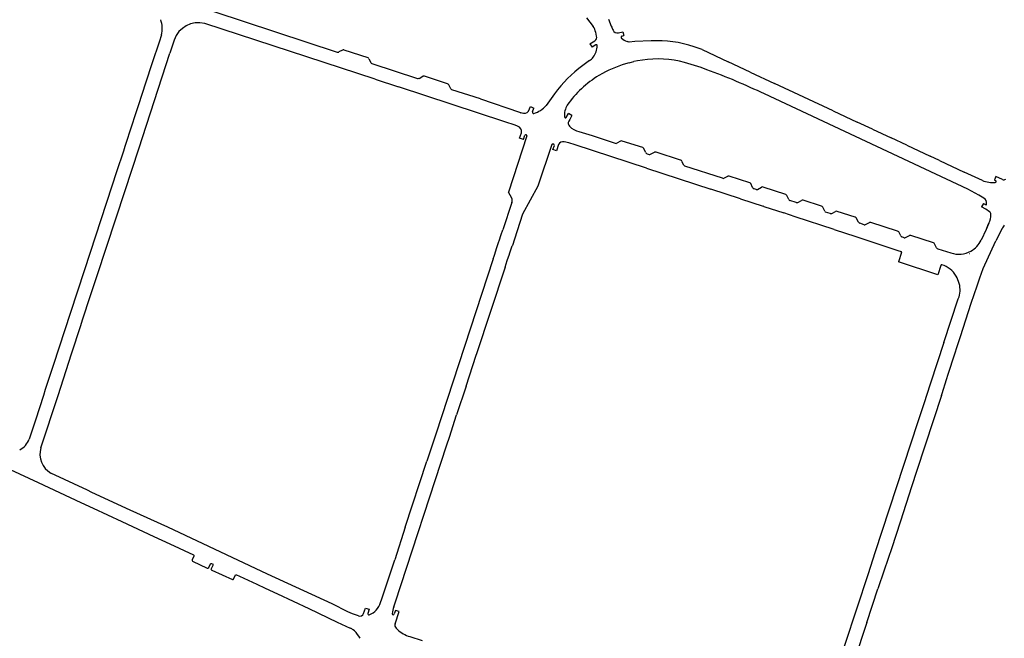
# Model space of a CAD drawing. Extents: x 148869 to 161638, y 453607 to 469810.
# Tile 894 of 1056: x 159105.49 to 159110.1, y 459864.68 to 459867.58. Entities that reach past the tile are written whole.
import ezdxf

# ---------------------------------------------------------------- set-up
doc = ezdxf.new("R2010")
doc.units = 0
doc.layers.add('LKI_V01_KANTRIJWEG', color=252, linetype='CONTINUOUS')

msp = doc.modelspace()

# ---------------------------------------------------------------- linework, layer by layer
at = {"layer": 'LKI_V01_KANTRIJWEG'}
for p, q in [((159106.3973, 459867.6156), (159106.9737, 459867.4261)), ((159106.3973, 459867.6156), (159106.9737, 459867.4261)), ((159108.173, 459867.5464), (159108.1427, 459867.5871)), ((159108.173, 459867.5464), (159108.1427, 459867.5871)), ((159108.2444, 459867.581), (159108.257, 459867.5479)), ((159108.2444, 459867.581), (159108.257, 459867.5479)), ((159107.1518, 459867.2991), (159106.3555, 459867.5599)), ((159107.1518, 459867.2991), (159106.3555, 459867.5599)), ((159106.1521, 459867.5068), (159106.1411, 459867.4723)), ((159106.1521, 459867.5068), (159106.1411, 459867.4723)), ((159106.212, 459867.4824), (159106.1919, 459867.4219)), ((159106.212, 459867.4824), (159106.1919, 459867.4219)), ((159108.1885, 459867.5011), (159108.1841, 459867.5188)), ((159108.1885, 459867.5011), (159108.1841, 459867.5188)), ((159108.2899, 459867.5163), (159108.3117, 459867.5212)), ((159108.2899, 459867.5163), (159108.3117, 459867.5212)), ((159108.3063, 459867.5002), (159108.3152, 459867.5034)), ((159108.3063, 459867.5002), (159108.3152, 459867.5034)), ((159108.3117, 459867.5212), (159108.3152, 459867.5034)), ((159108.3117, 459867.5212), (159108.3152, 459867.5034)), ((159106.1411, 459867.4723), (159106.109, 459867.3753)), ((159106.1411, 459867.4723), (159106.109, 459867.3753)), ((159106.9994, 459867.4359), (159106.9816, 459867.4268)), ((159106.9994, 459867.4359), (159106.9816, 459867.4268)), ((159107.0057, 459867.4367), (159107.1173, 459867.4004)), ((159107.0057, 459867.4367), (159107.1173, 459867.4004)), ((159108.1572, 459867.4645), (159108.18, 459867.4785)), ((159108.1572, 459867.4645), (159108.18, 459867.4785)), ((159108.1572, 459867.4645), (159108.1671, 459867.4493)), ((159108.1572, 459867.4645), (159108.1671, 459867.4493)), ((159108.1843, 459867.46), (159108.1671, 459867.4493)), ((159108.1843, 459867.46), (159108.1671, 459867.4493)), ((159108.3409, 459867.4735), (159108.3312, 459867.476)), ((159108.3409, 459867.4735), (159108.3312, 459867.476)), ((159108.3678, 459867.4754), (159108.3409, 459867.4735)), ((159108.3678, 459867.4754), (159108.3409, 459867.4735)), ((159108.4432, 459867.4787), (159108.3678, 459867.4754)), ((159108.4432, 459867.4787), (159108.3678, 459867.4754)), ((159108.6818, 459867.4385), (159108.6446, 459867.4508)), ((159108.6818, 459867.4385), (159108.6446, 459867.4508)), ((159108.6818, 459867.4385), (159108.8043, 459867.3813)), ((159108.6818, 459867.4385), (159108.8043, 459867.3813)), ((159106.0463, 459866.9741), (159106.1919, 459867.4219)), ((159106.0463, 459866.9741), (159106.1919, 459867.4219)), ((159107.1226, 459867.3951), (159107.1321, 459867.3772)), ((159107.1226, 459867.3951), (159107.1321, 459867.3772)), ((159106.109, 459867.3753), (159106.0784, 459867.2814)), ((159106.109, 459867.3753), (159106.0784, 459867.2814)), ((159107.1369, 459867.3726), (159107.3495, 459867.3025)), ((159107.1369, 459867.3726), (159107.3495, 459867.3025)), ((159108.1548, 459867.3862), (159108.1235, 459867.3637)), ((159108.1548, 459867.3862), (159108.1235, 459867.3637)), ((159108.3399, 459867.3763), (159108.3629, 459867.3823)), ((159108.3399, 459867.3763), (159108.3629, 459867.3823)), ((159108.3799, 459867.3851), (159108.3629, 459867.3823)), ((159108.3799, 459867.3851), (159108.3629, 459867.3823)), ((159108.4023, 459867.3884), (159108.3799, 459867.3851)), ((159108.4023, 459867.3884), (159108.3799, 459867.3851)), ((159108.9065, 459867.333), (159108.8043, 459867.3813)), ((159108.9065, 459867.333), (159108.8043, 459867.3813)), ((159107.1518, 459867.2991), (159107.2619, 459867.2633)), ((159107.1518, 459867.2991), (159107.2619, 459867.2633)), ((159107.3584, 459867.3034), (159107.3749, 459867.3129)), ((159107.3584, 459867.3034), (159107.3749, 459867.3129)), ((159107.4911, 459867.2776), (159107.3824, 459867.3133)), ((159107.4911, 459867.2776), (159107.3824, 459867.3133)), ((159108.2151, 459867.3257), (159108.1989, 459867.3166)), ((159108.2151, 459867.3257), (159108.1989, 459867.3166)), ((159108.9065, 459867.333), (159109.0213, 459867.2799)), ((159108.9065, 459867.333), (159109.0213, 459867.2799)), ((159106.0784, 459867.2814), (159106.045, 459867.1792)), ((159106.0784, 459867.2814), (159106.045, 459867.1792)), ((159107.7581, 459867.1001), (159107.2619, 459867.2633)), ((159107.7581, 459867.1001), (159107.2619, 459867.2633)), ((159107.5059, 459867.2547), (159107.4966, 459867.2724)), ((159107.5059, 459867.2547), (159107.4966, 459867.2724)), ((159109.2953, 459867.1509), (159109.0213, 459867.2799)), ((159109.2953, 459867.1509), (159109.0213, 459867.2799)), ((159107.6457, 459867.2068), (159107.5102, 459867.2503)), ((159107.6457, 459867.2068), (159107.5102, 459867.2503)), ((159107.6457, 459867.2068), (159107.8279, 459867.145)), ((159107.6457, 459867.2068), (159107.8279, 459867.145)), ((159107.991, 459867.2312), (159107.9516, 459867.1766)), ((159107.991, 459867.2312), (159107.9516, 459867.1766)), ((159106.045, 459867.1792), (159106.0283, 459867.1279)), ((159106.045, 459867.1792), (159106.0283, 459867.1279)), ((159107.8696, 459867.1493), (159107.8792, 459867.1709)), ((159107.8696, 459867.1493), (159107.8792, 459867.1709)), ((159107.8792, 459867.1709), (159107.8953, 459867.1633)), ((159107.8792, 459867.1709), (159107.8953, 459867.1633)), ((159107.8885, 459867.146), (159107.8953, 459867.1633)), ((159107.8885, 459867.146), (159107.8953, 459867.1633)), ((159106.0283, 459867.1279), (159106.0139, 459867.084)), ((159106.0283, 459867.1279), (159106.0139, 459867.084)), ((159107.8279, 459867.145), (159107.8384, 459867.1419)), ((159107.8279, 459867.145), (159107.8339, 459867.142)), ((159107.8279, 459867.145), (159107.8384, 459867.1419)), ((159107.8279, 459867.145), (159107.8339, 459867.142)), ((159108.046, 459867.1203), (159108.0561, 459867.1382)), ((159108.046, 459867.1203), (159108.0561, 459867.1382)), ((159108.0724, 459867.1299), (159108.0561, 459867.1382)), ((159108.0724, 459867.1299), (159108.0561, 459867.1382)), ((159108.0724, 459867.1299), (159108.0627, 459867.1109)), ((159108.0724, 459867.1299), (159108.0627, 459867.1109)), ((159109.2953, 459867.1509), (159109.4076, 459867.0989)), ((159109.2953, 459867.1509), (159109.4076, 459867.0989)), ((159106.0139, 459867.084), (159105.9812, 459866.984)), ((159106.0139, 459867.084), (159105.9812, 459866.984)), ((159107.8065, 459867.0838), (159107.7581, 459867.1001)), ((159107.8065, 459867.0838), (159107.7581, 459867.1001)), ((159107.8181, 459867.0797), (159107.8065, 459867.0838)), ((159107.8181, 459867.0797), (159107.8065, 459867.0838)), ((159108.0627, 459867.1109), (159108.0581, 459867.1023)), ((159108.0627, 459867.1109), (159108.0581, 459867.1023)), ((159109.4784, 459867.0662), (159109.4076, 459867.0989)), ((159109.4784, 459867.0662), (159109.4076, 459867.0989)), ((159109.4784, 459867.0662), (159109.5658, 459867.0253)), ((159109.4784, 459867.0662), (159109.5658, 459867.0253)), ((159107.8624, 459867.0343), (159107.7755, 459866.7698)), ((159107.8624, 459867.0343), (159107.7755, 459866.7698)), ((159107.8282, 459867.0231), (159107.8371, 459867.0486)), ((159107.8282, 459867.0231), (159107.8371, 459867.0486)), ((159107.8465, 459867.0169), (159107.8282, 459867.0231)), ((159107.8465, 459867.0169), (159107.8282, 459867.0231)), ((159107.8465, 459867.0169), (159107.8529, 459867.0372)), ((159107.8465, 459867.0169), (159107.8529, 459867.0372)), ((159108.1058, 459867.0538), (159108.1667, 459867.0351)), ((159108.1058, 459867.0538), (159108.1667, 459867.0351)), ((159108.1667, 459867.0351), (159108.2754, 459866.9994)), ((159108.1667, 459867.0351), (159108.2754, 459866.9994)), ((159109.6403, 459866.9902), (159109.5658, 459867.0253)), ((159109.6403, 459866.9902), (159109.5658, 459867.0253)), ((159105.9812, 459866.984), (159105.9742, 459866.9625)), ((159105.9812, 459866.984), (159105.9742, 459866.9625)), ((159105.9821, 459866.7781), (159106.0463, 459866.9741)), ((159105.9821, 459866.7781), (159106.0463, 459866.9741)), ((159107.9782, 459866.994), (159107.9129, 459866.7987)), ((159107.9782, 459866.994), (159107.9129, 459866.7987)), ((159107.9878, 459866.9951), (159107.9828, 459866.9958)), ((159107.9878, 459866.9951), (159107.9828, 459866.9958)), ((159107.9839, 459866.9706), (159107.9905, 459866.9896)), ((159107.9839, 459866.9706), (159107.9905, 459866.9896)), ((159108.0104, 459866.9942), (159108.001, 459866.9648)), ((159108.0104, 459866.9942), (159108.001, 459866.9648)), ((159108.4219, 459866.8825), (159108.0887, 459866.9917)), ((159108.4219, 459866.8825), (159108.0887, 459866.9917)), ((159108.3005, 459867.0092), (159108.283, 459867)), ((159108.3005, 459867.0092), (159108.283, 459867)), ((159108.404, 459866.979), (159108.3082, 459867.01)), ((159108.404, 459866.979), (159108.3082, 459867.01)), ((159108.4189, 459866.9555), (159108.4094, 459866.9742)), ((159108.4189, 459866.9555), (159108.4094, 459866.9742)), ((159109.6403, 459866.9902), (159109.7494, 459866.9384)), ((159109.6403, 459866.9902), (159109.7494, 459866.9384)), ((159105.9742, 459866.9625), (159105.9427, 459866.8665)), ((159105.9742, 459866.9625), (159105.9427, 459866.8665)), ((159108.001, 459866.9648), (159107.9839, 459866.9706)), ((159108.001, 459866.9648), (159107.9839, 459866.9706)), ((159108.4247, 459866.9499), (159108.4341, 459866.9468)), ((159108.4247, 459866.9499), (159108.4341, 459866.9468)), ((159108.441, 459866.9478), (159108.4594, 459866.9576)), ((159108.441, 459866.9478), (159108.4594, 459866.9576)), ((159108.5815, 459866.9206), (159108.4669, 459866.9573)), ((159108.5815, 459866.9206), (159108.4669, 459866.9573)), ((159109.792, 459866.9188), (159109.7494, 459866.9384)), ((159109.792, 459866.9188), (159109.7494, 459866.9384)), ((159108.4219, 459866.8825), (159108.7222, 459866.7844)), ((159108.4219, 459866.8825), (159108.7222, 459866.7844)), ((159108.5959, 459866.8975), (159108.587, 459866.9149)), ((159108.5959, 459866.8975), (159108.587, 459866.9149)), ((159108.7768, 459866.8354), (159108.6011, 459866.8927)), ((159108.7768, 459866.8354), (159108.6011, 459866.8927)), ((159109.792, 459866.9188), (159109.9084, 459866.8646)), ((159109.792, 459866.9188), (159109.9084, 459866.8646)), ((159105.9427, 459866.8665), (159105.9204, 459866.7983)), ((159105.9427, 459866.8665), (159105.9204, 459866.7983)), ((159108.7838, 459866.8359), (159108.8026, 459866.8454)), ((159108.7838, 459866.8359), (159108.8026, 459866.8454)), ((159108.9053, 459866.8149), (159108.8092, 459866.8457)), ((159108.9053, 459866.8149), (159108.8092, 459866.8457)), ((159109.9933, 459866.8246), (159109.9084, 459866.8646)), ((159109.9933, 459866.8246), (159109.9084, 459866.8646)), ((159110.0567, 459866.8439), (159110.0493, 459866.8276)), ((159110.0567, 459866.8439), (159110.0493, 459866.8276)), ((159110.0873, 459866.8298), (159110.0567, 459866.8439)), ((159110.0873, 459866.8298), (159110.0567, 459866.8439)), ((159105.9204, 459866.7983), (159105.7926, 459866.4077)), ((159105.9204, 459866.7983), (159105.7926, 459866.4077)), ((159108.918, 459866.7922), (159108.9099, 459866.8105)), ((159108.918, 459866.7922), (159108.9099, 459866.8105)), ((159108.9416, 459866.7838), (159108.9595, 459866.7935)), ((159108.9416, 459866.7838), (159108.9595, 459866.7935)), ((159109.073, 459866.7599), (159108.9682, 459866.7946)), ((159109.073, 459866.7599), (159108.9682, 459866.7946)), ((159110.0493, 459866.8276), (159110.0554, 459866.8242)), ((159110.0493, 459866.8276), (159110.0554, 459866.8242)), ((159105.8516, 459866.3799), (159105.9821, 459866.7781)), ((159105.8516, 459866.3799), (159105.9821, 459866.7781)), ((159107.7914, 459866.7421), (159107.7755, 459866.7698)), ((159107.7914, 459866.7421), (159107.7755, 459866.7698)), ((159108.8619, 459866.7389), (159108.7222, 459866.7844)), ((159108.8619, 459866.7389), (159108.7222, 459866.7844)), ((159108.9349, 459866.7837), (159108.9249, 459866.7869)), ((159108.9349, 459866.7837), (159108.9249, 459866.7869)), ((159109.0875, 459866.7364), (159109.0779, 459866.7552)), ((159109.0875, 459866.7364), (159109.0779, 459866.7552)), ((159107.7912, 459866.7217), (159107.7493, 459866.5936)), ((159107.7912, 459866.7217), (159107.7493, 459866.5936)), ((159107.7912, 459866.7217), (159107.7928, 459866.7269)), ((159107.7912, 459866.7217), (159107.7928, 459866.7269)), ((159108.8619, 459866.7389), (159108.9673, 459866.7046)), ((159108.8619, 459866.7389), (159108.9673, 459866.7046)), ((159108.9712, 459866.7033), (159108.9673, 459866.7046)), ((159108.9712, 459866.7033), (159108.9673, 459866.7046)), ((159108.9712, 459866.7033), (159109.0635, 459866.6731)), ((159108.9712, 459866.7033), (159109.0635, 459866.6731)), ((159109.1223, 459866.7224), (159109.0929, 459866.7316)), ((159109.1223, 459866.7224), (159109.0929, 459866.7316)), ((159109.1291, 459866.7227), (159109.1473, 459866.732)), ((159109.1291, 459866.7227), (159109.1473, 459866.732)), ((159109.2409, 459866.7046), (159109.1542, 459866.733)), ((159109.2409, 459866.7046), (159109.1542, 459866.733)), ((159109.2558, 459866.6809), (159109.2461, 459866.7004)), ((159109.2558, 459866.6809), (159109.2461, 459866.7004)), ((159109.9981, 459866.7176), (159109.9886, 459866.7019)), ((159109.9981, 459866.7176), (159109.9886, 459866.7019)), ((159110.0085, 459866.6907), (159109.9886, 459866.7019)), ((159110.0085, 459866.6907), (159109.9886, 459866.7019)), ((159109.9981, 459866.7176), (159110.007, 459866.7122)), ((159109.9981, 459866.7176), (159110.007, 459866.7122)), ((159109.1172, 459866.6558), (159109.0635, 459866.6731)), ((159109.1172, 459866.6558), (159109.0635, 459866.6731)), ((159109.3004, 459866.5951), (159109.1172, 459866.6558)), ((159109.3004, 459866.5951), (159109.1172, 459866.6558)), ((159109.2806, 459866.6703), (159109.2598, 459866.6769)), ((159109.2806, 459866.6703), (159109.2598, 459866.6769)), ((159109.2883, 459866.6712), (159109.306, 459866.6803)), ((159109.2883, 459866.6712), (159109.306, 459866.6803)), ((159109.3984, 459866.6533), (159109.3133, 459866.6806)), ((159109.3984, 459866.6533), (159109.3133, 459866.6806)), ((159110.0268, 459866.6785), (159110.0085, 459866.6907)), ((159110.0268, 459866.6785), (159110.0085, 459866.6907)), ((159109.4142, 459866.6298), (159109.4047, 459866.6478)), ((159109.4142, 459866.6298), (159109.4047, 459866.6478)), ((159109.4399, 459866.6183), (159109.4193, 459866.625)), ((159109.4399, 459866.6183), (159109.4193, 459866.625)), ((159109.4468, 459866.6189), (159109.465, 459866.6282)), ((159109.4468, 459866.6189), (159109.465, 459866.6282)), ((159109.5963, 459866.5882), (159109.4718, 459866.629)), ((159109.5963, 459866.5882), (159109.4718, 459866.629)), ((159110.024, 459866.6251), (159110.0115, 459866.5966)), ((159110.024, 459866.6251), (159110.0115, 459866.5966)), ((159110.0203, 459866.6202), (159110.0125, 459866.6011)), ((159110.0203, 459866.6202), (159110.0125, 459866.6011)), ((159107.732, 459866.5425), (159107.7422, 459866.5719)), ((159107.732, 459866.5425), (159107.7422, 459866.5719)), ((159107.7422, 459866.5719), (159107.7493, 459866.5936)), ((159107.7422, 459866.5719), (159107.7493, 459866.5936)), ((159109.3004, 459866.5951), (159109.4007, 459866.5627)), ((159109.3004, 459866.5951), (159109.4007, 459866.5627)), ((159109.6112, 459866.5654), (159109.6019, 459866.5842)), ((159109.6112, 459866.5654), (159109.6019, 459866.5842)), ((159109.6267, 459866.5574), (159109.6167, 459866.5608)), ((159109.6267, 459866.5574), (159109.6167, 459866.5608)), ((159109.6335, 459866.5582), (159109.6519, 459866.5672)), ((159109.6335, 459866.5582), (159109.6519, 459866.5672)), ((159109.7645, 459866.5336), (159109.6585, 459866.5678)), ((159109.7645, 459866.5336), (159109.6585, 459866.5678)), ((159110.0115, 459866.5966), (159109.9875, 459866.5465)), ((159110.0115, 459866.5966), (159109.9875, 459866.5465)), ((159110.0853, 459866.6002), (159110.0564, 459866.5423)), ((159110.0853, 459866.6002), (159110.0564, 459866.5423)), ((159107.7187, 459866.5026), (159107.7311, 459866.5399)), ((159107.7187, 459866.5026), (159107.7311, 459866.5399)), ((159107.7311, 459866.5399), (159107.732, 459866.5425)), ((159107.7311, 459866.5399), (159107.732, 459866.5425)), ((159107.7801, 459866.4814), (159107.7931, 459866.5191)), ((159107.7801, 459866.4814), (159107.7931, 459866.5191)), ((159107.7941, 459866.5216), (159107.7931, 459866.5191)), ((159107.7941, 459866.5216), (159107.7931, 459866.5191)), ((159107.8038, 459866.5511), (159107.7941, 459866.5216)), ((159107.8038, 459866.5511), (159107.7941, 459866.5216)), ((159109.7791, 459866.5107), (159109.7698, 459866.5291)), ((159109.7791, 459866.5107), (159109.7698, 459866.5291)), ((159107.7045, 459866.4579), (159107.7089, 459866.4713)), ((159107.7045, 459866.4579), (159107.7089, 459866.4713)), ((159107.7089, 459866.4713), (159107.7183, 459866.5008)), ((159107.7089, 459866.4713), (159107.7183, 459866.5008)), ((159107.7183, 459866.5008), (159107.7187, 459866.5026)), ((159107.7183, 459866.5008), (159107.7187, 459866.5026)), ((159107.7704, 459866.4509), (159107.78, 459866.4797)), ((159107.7704, 459866.4509), (159107.78, 459866.4797)), ((159107.78, 459866.4797), (159107.7801, 459866.4814)), ((159107.78, 459866.4797), (159107.7801, 459866.4814)), ((159109.6148, 459866.4876), (159109.601, 459866.444)), ((159109.6148, 459866.4876), (159109.601, 459866.444)), ((159109.7848, 459866.5055), (159109.8454, 459866.486)), ((159109.7848, 459866.5055), (159109.8454, 459866.486)), ((159109.933, 459866.4836), (159109.934, 459866.4841)), ((159109.933, 459866.4836), (159109.934, 459866.4841)), ((159107.7045, 459866.4579), (159107.4358, 459865.6372)), ((159107.7045, 459866.4579), (159107.4358, 459865.6372)), ((159107.7604, 459866.4202), (159107.7704, 459866.4509)), ((159107.7604, 459866.4202), (159107.7704, 459866.4509)), ((159109.7845, 459866.3837), (159109.601, 459866.444)), ((159109.7845, 459866.3837), (159109.601, 459866.444)), ((159109.7983, 459866.4276), (159109.7845, 459866.3837)), ((159109.7983, 459866.4276), (159109.7845, 459866.3837)), ((159105.7926, 459866.4077), (159105.7253, 459866.2024)), ((159105.7926, 459866.4077), (159105.7253, 459866.2024)), ((159105.8255, 459866.3006), (159105.8516, 459866.3799)), ((159105.8255, 459866.3006), (159105.8516, 459866.3799)), ((159107.7604, 459866.4202), (159107.6253, 459866.0099)), ((159107.7604, 459866.4202), (159107.6253, 459866.0099)), ((159109.9748, 459866.351), (159109.9816, 459866.3702)), ((159109.9748, 459866.351), (159109.9816, 459866.3702)), ((159105.7834, 459866.1722), (159105.8211, 459866.2871)), ((159105.7834, 459866.1722), (159105.8211, 459866.2871)), ((159105.8211, 459866.2871), (159105.8255, 459866.3006)), ((159105.8211, 459866.2871), (159105.8255, 459866.3006)), ((159109.8131, 459866.0667), (159109.8806, 459866.2715)), ((159109.8131, 459866.0667), (159109.8806, 459866.2715)), ((159105.7253, 459866.2024), (159105.6469, 459865.9632)), ((159105.7253, 459866.2024), (159105.6469, 459865.9632)), ((159105.7318, 459866.014), (159105.7752, 459866.1469)), ((159105.7318, 459866.014), (159105.7752, 459866.1469)), ((159105.7752, 459866.1469), (159105.7834, 459866.1722)), ((159105.7752, 459866.1469), (159105.7834, 459866.1722)), ((159105.6684, 459865.8195), (159105.7318, 459866.014)), ((159105.6684, 459865.8195), (159105.7318, 459866.014)), ((159109.8336, 459865.9179), (159109.8642, 459866.0137)), ((159109.8336, 459865.9179), (159109.8642, 459866.0137)), ((159109.8642, 459866.0137), (159109.8753, 459866.0486)), ((159109.8642, 459866.0137), (159109.8753, 459866.0486)), ((159105.6469, 459865.9632), (159105.6085, 459865.8461)), ((159105.6469, 459865.9632), (159105.6085, 459865.8461)), ((159109.8258, 459865.8932), (159109.8336, 459865.9179)), ((159109.8258, 459865.8932), (159109.8336, 459865.9179)), ((159109.8051, 459865.8285), (159109.8258, 459865.8932)), ((159109.8051, 459865.8285), (159109.8258, 459865.8932)), ((159105.6085, 459865.8461), (159105.5998, 459865.8195)), ((159105.6085, 459865.8461), (159105.5998, 459865.8195)), ((159107.5774, 459865.8631), (159107.5332, 459865.7284)), ((159107.5774, 459865.8631), (159107.5332, 459865.7284)), ((159109.8022, 459865.8195), (159109.8051, 459865.8285)), ((159109.8022, 459865.8195), (159109.8051, 459865.8285)), ((159105.5998, 459865.8195), (159105.5623, 459865.7032)), ((159105.5998, 459865.8195), (159105.5623, 459865.7032)), ((159105.5884, 459865.5735), (159105.6684, 459865.8195)), ((159105.5884, 459865.5735), (159105.6684, 459865.8195)), ((159109.7218, 459865.7885), (159109.6916, 459865.6954)), ((159109.7218, 459865.7885), (159109.6916, 459865.6954)), ((159109.7318, 459865.8195), (159109.7218, 459865.7885)), ((159109.7318, 459865.8195), (159109.7218, 459865.7885)), ((159105.5623, 459865.7032), (159105.5337, 459865.6151)), ((159105.5623, 459865.7032), (159105.5337, 459865.6151)), ((159107.4996, 459865.6238), (159107.5332, 459865.7284)), ((159107.4996, 459865.6238), (159107.5332, 459865.7284)), ((159109.6916, 459865.6954), (159109.4903, 459865.0823)), ((159109.6916, 459865.6954), (159109.4903, 459865.0823)), ((159107.4358, 459865.6372), (159107.3946, 459865.5114)), ((159107.4358, 459865.6372), (159107.3946, 459865.5114)), ((159107.2928, 459865.2029), (159107.3946, 459865.5114)), ((159107.2928, 459865.2029), (159107.3946, 459865.5114)), ((159105.4451, 459865.4717), (159105.5762, 459865.411)), ((159105.4451, 459865.4717), (159105.5762, 459865.411)), ((159105.5762, 459865.411), (159105.7747, 459865.3184)), ((159105.5762, 459865.411), (159105.7747, 459865.3184)), ((159105.7747, 459865.3184), (159105.8326, 459865.2914)), ((159105.7747, 459865.3184), (159105.8326, 459865.2914)), ((159105.8326, 459865.2914), (159105.9673, 459865.2286)), ((159105.8326, 459865.2914), (159105.9673, 459865.2286)), ((159105.9673, 459865.2286), (159106.117, 459865.1588)), ((159105.9673, 459865.2286), (159106.117, 459865.1588)), ((159109.6095, 459865.2303), (159109.5677, 459865.1006)), ((159109.6095, 459865.2303), (159109.5677, 459865.1006)), ((159107.2928, 459865.2029), (159107.2435, 459865.0502)), ((159107.2928, 459865.2029), (159107.2435, 459865.0502)), ((159106.117, 459865.1588), (159106.1914, 459865.124)), ((159106.117, 459865.1588), (159106.1914, 459865.124)), ((159106.1914, 459865.124), (159106.3018, 459865.0724)), ((159106.1914, 459865.124), (159106.3018, 459865.0724)), ((159109.5677, 459865.1006), (159109.5542, 459865.0605)), ((159109.5677, 459865.1006), (159109.5542, 459865.0605)), ((159107.1831, 459864.8675), (159107.2435, 459865.0502)), ((159107.1831, 459864.8675), (159107.2435, 459865.0502)), ((159109.4903, 459865.0823), (159109.458, 459864.9841)), ((159109.4903, 459865.0823), (159109.458, 459864.9841)), ((159109.5542, 459865.0605), (159109.5078, 459864.9228)), ((159109.5542, 459865.0605), (159109.5078, 459864.9228)), ((159106.3857, 459865.0062), (159106.394, 459865.0249)), ((159106.3857, 459865.0062), (159106.394, 459865.0249)), ((159106.3863, 459865.0329), (159106.3936, 459865.0296)), ((159106.3863, 459865.0329), (159106.3936, 459865.0296)), ((159106.5042, 459864.9791), (159106.5174, 459864.9729)), ((159106.5042, 459864.9791), (159106.5174, 459864.9729)), ((159106.5174, 459864.9729), (159106.5985, 459864.9351)), ((159106.5174, 459864.9729), (159106.5985, 459864.9351)), ((159106.5985, 459864.9351), (159106.6383, 459864.9165)), ((159106.5985, 459864.9351), (159106.6383, 459864.9165)), ((159106.6383, 459864.9165), (159106.6951, 459864.89)), ((159106.6383, 459864.9165), (159106.6951, 459864.89)), ((159109.4524, 459864.7555), (159109.5047, 459864.9131)), ((159109.4524, 459864.7555), (159109.5047, 459864.9131)), ((159109.5078, 459864.9228), (159109.5047, 459864.9131)), ((159109.5078, 459864.9228), (159109.5047, 459864.9131)), ((159107.177, 459864.8496), (159107.1831, 459864.8675)), ((159107.177, 459864.8496), (159107.1831, 459864.8675)), ((159107.0981, 459864.7979), (159107.1064, 459864.8239)), ((159107.0981, 459864.7979), (159107.1064, 459864.8239)), ((159107.1064, 459864.8239), (159107.1245, 459864.8179)), ((159107.1064, 459864.8239), (159107.1245, 459864.8179)), ((159107.1245, 459864.8179), (159107.1186, 459864.7988)), ((159107.1245, 459864.8179), (159107.1186, 459864.7988)), ((159107.2394, 459864.8303), (159107.2452, 459864.8477)), ((159107.2394, 459864.8303), (159107.2452, 459864.8477)), ((159107.2467, 459864.813), (159107.2407, 459864.796)), ((159107.2467, 459864.813), (159107.2407, 459864.796)), ((159107.2645, 459864.8071), (159107.2467, 459864.813)), ((159107.2645, 459864.8071), (159107.2467, 459864.813)), ((159107.2459, 459864.7504), (159107.2645, 459864.8071)), ((159107.2459, 459864.7504), (159107.2645, 459864.8071)), ((159107.0549, 459864.7166), (159107.0489, 459864.7218)), ((159107.0549, 459864.7166), (159107.0489, 459864.7218)), ((159107.2571, 459864.7234), (159107.2502, 459864.7297)), ((159107.2571, 459864.7234), (159107.2502, 459864.7297)), ((159109.4524, 459864.7555), (159109.3831, 459864.5456)), ((159109.4524, 459864.7555), (159109.3831, 459864.5456)), ((159107.3142, 459864.6904), (159107.3719, 459864.6713)), ((159107.3142, 459864.6904), (159107.3719, 459864.6713))]:
    msp.add_line(p, q, dxfattribs=at)
for points in [[(159108.7044, 459867.3437), (159108.6772, 459867.3536), (159108.5998, 459867.3776)], [(159108.7044, 459867.3437), (159108.6772, 459867.3536), (159108.5998, 459867.3776)], [(159109.9997, 459866.7431), (159109.977, 459866.7564), (159109.9258, 459866.7841), (159108.9732, 459867.2301)], [(159109.9997, 459866.7431), (159109.977, 459866.7564), (159109.9258, 459866.7841), (159108.9732, 459867.2301)], [(159108.0887, 459866.9917), (159108.0585, 459867.0008), (159108.036, 459867.0061)], [(159108.0887, 459866.9917), (159108.0585, 459867.0008), (159108.036, 459867.0061)], [(159107.9129, 459866.7987), (159107.8415, 459866.667), (159107.8038, 459866.5511)], [(159107.9129, 459866.7987), (159107.8415, 459866.667), (159107.8038, 459866.5511)], [(159109.4007, 459866.5627), (159109.5976, 459866.4981), (159109.6127, 459866.4934)], [(159109.4007, 459866.5627), (159109.5976, 459866.4981), (159109.6127, 459866.4934)], [(159109.9816, 459866.3702), (159109.9969, 459866.4132), (159110.0564, 459866.5423)], [(159109.9816, 459866.3702), (159109.9969, 459866.4132), (159110.0564, 459866.5423)], [(159109.9412, 459866.2503), (159109.9683, 459866.3326), (159109.9748, 459866.351)], [(159109.9412, 459866.2503), (159109.9683, 459866.3326), (159109.9748, 459866.351)], [(159109.8753, 459866.0486), (159109.89, 459866.0945), (159109.9412, 459866.2503)], [(159109.8753, 459866.0486), (159109.89, 459866.0945), (159109.9412, 459866.2503)], [(159109.8131, 459866.0667), (159109.7503, 459865.8765), (159109.7318, 459865.8195)], [(159109.8131, 459866.0667), (159109.7503, 459865.8765), (159109.7318, 459865.8195)], [(159107.5774, 459865.8631), (159107.6247, 459866.0068), (159107.6253, 459866.0099)], [(159107.5774, 459865.8631), (159107.6247, 459866.0068), (159107.6253, 459866.0099)], [(159109.8022, 459865.8195), (159109.6862, 459865.4675), (159109.6618, 459865.3918), (159109.6095, 459865.2303)], [(159109.8022, 459865.8195), (159109.6862, 459865.4675), (159109.6618, 459865.3918), (159109.6095, 459865.2303)], [(159107.2452, 459864.8477), (159107.4872, 459865.5876), (159107.4996, 459865.6238)], [(159107.2452, 459864.8477), (159107.4872, 459865.5876), (159107.4996, 459865.6238)], [(159106.9513, 459864.8431), (159106.6479, 459864.9826), (159106.182, 459865.2021), (159106.0063, 459865.2827), (159105.826, 459865.3654), (159105.8058, 459865.375), (159105.635, 459865.4559)], [(159106.9513, 459864.8431), (159106.6479, 459864.9826), (159106.182, 459865.2021), (159106.0063, 459865.2827), (159105.826, 459865.3654), (159105.8058, 459865.375), (159105.635, 459865.4559)], [(159106.2957, 459865.0488), (159106.2953, 459865.046), (159106.2973, 459865.0435), (159106.3667, 459865.0112), (159106.3696, 459865.011), (159106.3733, 459865.0129)], [(159106.2957, 459865.0488), (159106.2953, 459865.046), (159106.2973, 459865.0435), (159106.3667, 459865.0112), (159106.3696, 459865.011), (159106.3733, 459865.0129)], [(159106.3018, 459865.0724), (159106.304, 459865.0713), (159106.3046, 459865.0695), (159106.304, 459865.067), (159106.2957, 459865.0488)], [(159106.3018, 459865.0724), (159106.304, 459865.0713), (159106.3046, 459865.0695), (159106.304, 459865.067), (159106.2957, 459865.0488)], [(159106.3733, 459865.0129), (159106.3812, 459865.0306), (159106.3839, 459865.0331), (159106.3863, 459865.0329)], [(159106.3733, 459865.0129), (159106.3812, 459865.0306), (159106.3839, 459865.0331), (159106.3863, 459865.0329)], [(159106.3878, 459865.0013), (159106.4841, 459864.9569), (159106.4875, 459864.9572), (159106.4884, 459864.9578)], [(159106.3878, 459865.0013), (159106.4841, 459864.9569), (159106.4875, 459864.9572), (159106.4884, 459864.9578)], [(159106.4884, 459864.9578), (159106.4898, 459864.9593), (159106.4978, 459864.9769), (159106.4995, 459864.9792), (159106.5028, 459864.9795), (159106.5042, 459864.9791)], [(159106.4884, 459864.9578), (159106.4898, 459864.9593), (159106.4978, 459864.9769), (159106.4995, 459864.9792), (159106.5028, 459864.9795), (159106.5042, 459864.9791)], [(159109.458, 459864.9841), (159109.3498, 459864.6537), (159109.2898, 459864.4678), (159109.1955, 459864.1802)], [(159109.458, 459864.9841), (159109.3498, 459864.6537), (159109.2898, 459864.4678), (159109.1955, 459864.1802)], [(159106.6951, 459864.89), (159106.8423, 459864.8213), (159106.9743, 459864.7584), (159107.0358, 459864.7302)], [(159106.6951, 459864.89), (159106.8423, 459864.8213), (159106.9743, 459864.7584), (159107.0358, 459864.7302)], [(159107.0737, 459864.7871), (159107.0456, 459864.7975), (159107.0238, 459864.8068), (159106.9513, 459864.8431)], [(159107.0737, 459864.7871), (159107.0456, 459864.7975), (159107.0238, 459864.8068), (159106.9513, 459864.8431)]]:
    msp.add_lwpolyline(points, dxfattribs=at)
for centre, radius, start, end in [((159106.0442, 459867.5374), 0.1122, 344.1523, 21.2177), ((159106.0442, 459867.5374), 0.1122, 344.1523, 21.2177), ((159106.325, 459867.4447), 0.1192, 75.1862, 161.5485), ((159106.325, 459867.4447), 0.1192, 75.1862, 161.5485), ((159108.1034, 459867.5023), 0.0823, 11.5264, 32.3763), ((159108.1034, 459867.5023), 0.0823, 11.5264, 32.3763), ((159108.3287, 459867.5709), 0.0753, 197.7867, 213.4732), ((159108.3287, 459867.5709), 0.0753, 197.7867, 213.4732), ((159108.2849, 459867.5358), 0.0201, 198.6254, 284.3613), ((159108.2849, 459867.5358), 0.0201, 198.6254, 284.3613), ((159108.1686, 459867.4957), 0.0206, 303.6644, 15.2902), ((159108.1686, 459867.4957), 0.0206, 303.6644, 15.2902), ((159108.3075, 459867.4954), 0.00491, 104.2721, 237.3465), ((159108.3075, 459867.4954), 0.00491, 104.2721, 237.3465), ((159108.3502, 459867.5391), 0.066, 226.5511, 253.2929), ((159108.3502, 459867.5391), 0.066, 226.5511, 253.2929), ((159107.0035, 459867.4279), 0.00897, 75.8697, 117.466), ((159107.0035, 459867.4279), 0.00897, 75.8697, 117.466), ((159108.0891, 459867.4621), 0.1023, 324.7165, 356.5124), ((159108.0891, 459867.4621), 0.1023, 324.7165, 356.5124), ((159108.1863, 459867.4555), 0.00488, 4.3681, 114.294), ((159108.1863, 459867.4555), 0.00488, 4.3681, 114.294), ((159108.4742, 459866.9616), 0.518, 70.7983, 93.431), ((159108.4742, 459866.9616), 0.518, 70.7983, 93.431), ((159106.9767, 459867.4369), 0.0113, 254.6125, 295.4596), ((159106.9767, 459867.4369), 0.0113, 254.6125, 295.4596), ((159107.1124, 459867.3902), 0.0113, 25.2424, 64.5442), ((159107.1124, 459867.3902), 0.0113, 25.2424, 64.5442), ((159108.1212, 459867.4393), 0.0629, 302.3292, 324.7959), ((159108.1212, 459867.4393), 0.0629, 302.3292, 324.7959), ((159108.4766, 459866.9352), 0.4593, 74.4346, 99.313), ((159108.4766, 459866.9352), 0.4593, 74.4346, 99.313), ((159107.1405, 459867.3812), 0.00932, 205.386, 247.7429), ((159107.1405, 459867.3812), 0.00932, 205.386, 247.7429), ((159108.5379, 459866.8167), 0.6862, 127.1473, 142.8354), ((159108.5379, 459866.8167), 0.6862, 127.1473, 142.8354), ((159108.4867, 459866.8344), 0.5614, 105.157, 118.9341), ((159108.4867, 459866.8344), 0.5614, 105.157, 118.9341), ((159107.6522, 459864.4789), 3.052, 64.3508, 69.832), ((159107.6522, 459864.4789), 3.052, 64.3508, 69.832), ((159107.3529, 459867.3132), 0.0112, 252.6302, 299.3811), ((159107.3529, 459867.3132), 0.0112, 252.6302, 299.3811), ((159107.3793, 459867.2999), 0.0137, 76.9316, 108.5792), ((159107.3793, 459867.2999), 0.0137, 76.9316, 108.5792), ((159108.4585, 459866.8899), 0.4995, 121.3167, 144.7428), ((159108.4585, 459866.8899), 0.4995, 121.3167, 144.7428), ((159107.487, 459867.2678), 0.0106, 25.388, 67.0726), ((159107.487, 459867.2678), 0.0106, 25.388, 67.0726), ((159107.5143, 459867.2587), 0.00939, 205.387, 243.9597), ((159107.5143, 459867.2587), 0.00939, 205.387, 243.9597), ((159107.8634, 459867.2486), 0.1139, 285.9251, 320.7936), ((159107.8634, 459867.2486), 0.1139, 285.9251, 320.7936), ((159108.1363, 459867.1287), 0.0989, 149.9839, 183.5028), ((159108.1363, 459867.1287), 0.0989, 149.9839, 183.5028), ((159107.8486, 459867.1681), 0.0281, 248.7425, 318.2114), ((159107.8486, 459867.1681), 0.0281, 248.7425, 318.2114), ((159107.893, 459867.1438), 0.00498, 154.78, 288.7673), ((159107.893, 459867.1438), 0.00498, 154.78, 288.7673), ((159108.0425, 459867.1241), 0.00516, 195.8432, 311.5628), ((159108.0425, 459867.1241), 0.00516, 195.8432, 311.5628), ((159107.8088, 459867.0527), 0.0286, 351.879, 71.095), ((159107.8088, 459867.0527), 0.0286, 351.879, 71.095), ((159108.0746, 459867.0927), 0.0191, 149.7919, 226.5435), ((159108.0746, 459867.0927), 0.0191, 149.7919, 226.5435), ((159108.1332, 459867.1542), 0.104, 226.4122, 254.7128), ((159108.1332, 459867.1542), 0.104, 226.4122, 254.7128), ((159107.8573, 459867.0347), 0.00511, 355.187, 151.3157), ((159107.8573, 459867.0347), 0.00511, 355.187, 151.3157), ((159107.9815, 459866.9922), 0.00377, 70.6877, 152.3545), ((159107.9815, 459866.9922), 0.00377, 70.6877, 152.3545), ((159107.9837, 459866.9896), 0.00688, 359.9457, 53.4328), ((159107.9837, 459866.9896), 0.00688, 359.9457, 53.4328), ((159108.0301, 459866.9853), 0.0217, 74.1914, 155.6588), ((159108.0301, 459866.9853), 0.0217, 74.1914, 155.6588), ((159108.2784, 459867.0094), 0.0105, 252.9524, 295.6372), ((159108.2784, 459867.0094), 0.0105, 252.9524, 295.6372), ((159108.3054, 459866.9987), 0.0116, 75.9804, 115.1317), ((159108.3054, 459866.9987), 0.0116, 75.9804, 115.1317), ((159108.4004, 459866.9694), 0.0102, 28.154, 69.2942), ((159108.4004, 459866.9694), 0.0102, 28.154, 69.2942), ((159108.4289, 459866.96), 0.0109, 204.7739, 247.7542), ((159108.4289, 459866.96), 0.0109, 204.7739, 247.7542), ((159108.4362, 459866.9563), 0.00971, 257.2035, 299.4043), ((159108.4362, 459866.9563), 0.00971, 257.2035, 299.4043), ((159108.4627, 459866.9446), 0.0134, 71.6918, 104.3531), ((159108.4627, 459866.9446), 0.0134, 71.6918, 104.3531), ((159108.5789, 459866.9125), 0.0085, 16.7678, 71.8938), ((159108.5789, 459866.9125), 0.0085, 16.7678, 71.8938), ((159108.6057, 459866.9029), 0.0112, 209.137, 245.6012), ((159108.6057, 459866.9029), 0.0112, 209.137, 245.6012), ((159108.7795, 459866.8454), 0.0104, 254.9899, 294.3605), ((159108.7795, 459866.8454), 0.0104, 254.9899, 294.3605), ((159108.8063, 459866.8349), 0.0111, 74.9947, 109.8201), ((159108.8063, 459866.8349), 0.0111, 74.9947, 109.8201), ((159108.8997, 459866.8042), 0.0121, 31.6745, 62.0456), ((159108.8997, 459866.8042), 0.0121, 31.6745, 62.0456), ((159108.9315, 459866.8026), 0.017, 217.6725, 247.3508), ((159108.9315, 459866.8026), 0.017, 217.6725, 247.3508), ((159108.9653, 459866.7824), 0.0125, 76.4071, 117.3721), ((159108.9653, 459866.7824), 0.0125, 76.4071, 117.3721), ((159110.0449, 459866.9637), 0.1484, 249.6377, 273.3472), ((159110.0449, 459866.9637), 0.1484, 249.6377, 273.3472), ((159110.0521, 459866.8204), 0.00501, 286.6081, 49.2389), ((159110.0521, 459866.8204), 0.00501, 286.6081, 49.2389), ((159110.0934, 459866.8435), 0.015, 245.8559, 305.3968), ((159110.0934, 459866.8435), 0.015, 245.8559, 305.3968), ((159108.938, 459866.7959), 0.0126, 256.0087, 286.5834), ((159108.938, 459866.7959), 0.0126, 256.0087, 286.5834), ((159109.0685, 459866.7503), 0.0106, 27.7461, 64.896), ((159109.0685, 459866.7503), 0.0106, 27.7461, 64.896), ((159107.7733, 459866.7328), 0.0203, 342.9993, 27.0768), ((159107.7733, 459866.7328), 0.0203, 342.9993, 27.0768), ((159109.0975, 459866.7422), 0.0116, 210.5042, 246.6132), ((159109.0975, 459866.7422), 0.0116, 210.5042, 246.6132), ((159109.1253, 459866.7309), 0.00906, 250.5193, 294.3936), ((159109.1253, 459866.7309), 0.00906, 250.5193, 294.3936), ((159109.1521, 459866.723), 0.0102, 78.3073, 117.8356), ((159109.1521, 459866.723), 0.0102, 78.3073, 117.8356), ((159109.2361, 459866.6933), 0.0123, 35.3615, 66.701), ((159109.2361, 459866.6933), 0.0123, 35.3615, 66.701), ((159109.9837, 459866.7186), 0.0293, 352.465, 56.9292), ((159109.9837, 459866.7186), 0.0293, 352.465, 56.9292), ((159110.009, 459866.7155), 0.00388, 239.3214, 348.622), ((159110.009, 459866.7155), 0.00388, 239.3214, 348.622), ((159109.2634, 459866.6845), 0.00844, 205.4213, 244.435), ((159109.2634, 459866.6845), 0.00844, 205.4213, 244.435), ((159109.2831, 459866.682), 0.012, 257.5811, 295.6669), ((159109.2831, 459866.682), 0.012, 257.5811, 295.6669), ((159109.31, 459866.6711), 0.01, 70.8147, 113.4333), ((159109.31, 459866.6711), 0.01, 70.8147, 113.4333), ((159109.3916, 459866.6391), 0.0158, 33.7826, 64.3261), ((159109.3916, 459866.6391), 0.0158, 33.7826, 64.3261), ((159109.9391, 459866.6649), 0.0938, 334.8925, 0.8667), ((159109.9391, 459866.6649), 0.0938, 334.8925, 0.8667), ((159110.0204, 459866.6677), 0.0125, 353.7324, 59.5108), ((159110.0204, 459866.6677), 0.0125, 353.7324, 59.5108), ((159109.4247, 459866.6357), 0.012, 209.0698, 243.0093), ((159109.4247, 459866.6357), 0.012, 209.0698, 243.0093), ((159109.4427, 459866.6275), 0.00956, 253.3742, 295.6146), ((159109.4427, 459866.6275), 0.00956, 253.3742, 295.6146), ((159109.4695, 459866.6196), 0.00973, 76.1897, 117.6477), ((159109.4695, 459866.6196), 0.00973, 76.1897, 117.6477), ((159110.2519, 459866.5054), 0.1916, 144.5877, 150.356), ((159110.2519, 459866.5054), 0.1916, 144.5877, 150.356), ((159109.5929, 459866.5775), 0.0112, 36.4798, 72.4256), ((159109.5929, 459866.5775), 0.0112, 36.4798, 72.4256), ((159109.6215, 459866.5722), 0.0123, 213.4217, 247.2126), ((159109.6215, 459866.5722), 0.0123, 213.4217, 247.2126), ((159109.6558, 459866.56), 0.00822, 70.9646, 118.6914), ((159109.6558, 459866.56), 0.00822, 70.9646, 118.6914), ((159109.6291, 459866.5659), 0.0089, 254.0085, 299.7691), ((159109.6291, 459866.5659), 0.0089, 254.0085, 299.7691), ((159109.7622, 459866.5255), 0.00847, 25.4467, 73.9936), ((159109.7622, 459866.5255), 0.00847, 25.4467, 73.9936), ((159109.8775, 459866.5992), 0.122, 300.6929, 334.4056), ((159109.8775, 459866.5992), 0.122, 300.6929, 334.4056), ((159109.6108, 459866.4895), 0.00441, 335.1264, 63.5679), ((159109.6108, 459866.4895), 0.00441, 335.1264, 63.5679), ((159109.7889, 459866.5157), 0.011, 207.0358, 248.1263), ((159109.7889, 459866.5157), 0.011, 207.0358, 248.1263), ((159109.8825, 459866.6046), 0.1242, 252.6223, 297.4533), ((159109.8825, 459866.6046), 0.1242, 252.6223, 297.4533), ((159109.8033, 459866.4258), 0.00527, 82.1798, 160.1628), ((159109.8033, 459866.4258), 0.00527, 82.1798, 160.1628), ((159109.7675, 459866.3163), 0.1204, 30.7798, 72.3529), ((159109.7675, 459866.3163), 0.1204, 30.7798, 72.3529), ((159109.7281, 459866.3012), 0.1621, 14.8816, 28.2123), ((159109.7281, 459866.3012), 0.1621, 14.8816, 28.2123), ((159109.781, 459866.3131), 0.1079, 337.3391, 16.0202), ((159109.781, 459866.3131), 0.1079, 337.3391, 16.0202), ((159105.4467, 459865.6462), 0.0924, 297.3061, 340.33), ((159105.4467, 459865.6462), 0.0924, 297.3061, 340.33), ((159105.6847, 459865.5436), 0.1008, 162.758, 240.4393), ((159105.6847, 459865.5436), 0.1008, 162.758, 240.4393), ((159106.389, 459865.0047), 0.00361, 155.9327, 250.6344), ((159106.389, 459865.0047), 0.00361, 155.9327, 250.6344), ((159106.383, 459865.0261), 0.0111, 353.7133, 17.8794), ((159106.383, 459865.0261), 0.0111, 353.7133, 17.8794), ((159107.0938, 459864.873), 0.0865, 290.7563, 344.2517), ((159107.0938, 459864.873), 0.0865, 290.7563, 344.2517), ((159107.3519, 459864.7875), 0.1204, 159.2103, 175.4692), ((159107.3519, 459864.7875), 0.1204, 159.2103, 175.4692), ((159107.0802, 459864.8053), 0.0193, 250.1702, 337.4752), ((159107.0802, 459864.8053), 0.0193, 250.1702, 337.4752), ((159107.1231, 459864.7969), 0.00492, 157.3583, 285.1233), ((159107.1231, 459864.7969), 0.00492, 157.3583, 285.1233), ((159107.2364, 459864.7971), 0.00443, 180.2538, 345.7708), ((159107.2364, 459864.7971), 0.00443, 180.2538, 345.7708), ((159106.9906, 459864.645), 0.0964, 52.771, 62.0326), ((159106.9906, 459864.645), 0.0964, 52.771, 62.0326), ((159107.2638, 459864.7433), 0.0193, 158.2147, 225.0619), ((159107.2638, 459864.7433), 0.0193, 158.2147, 225.0619), ((159107.3522, 459864.8221), 0.1371, 226.0452, 253.9007), ((159107.3522, 459864.8221), 0.1371, 226.0452, 253.9007), ((159106.9603, 459864.617), 0.1374, 28.3123, 46.4589), ((159106.9603, 459864.617), 0.1374, 28.3123, 46.4589)]:
    msp.add_arc(centre, radius, start, end, dxfattribs=at)

doc.saveas('drawing.dxf')
